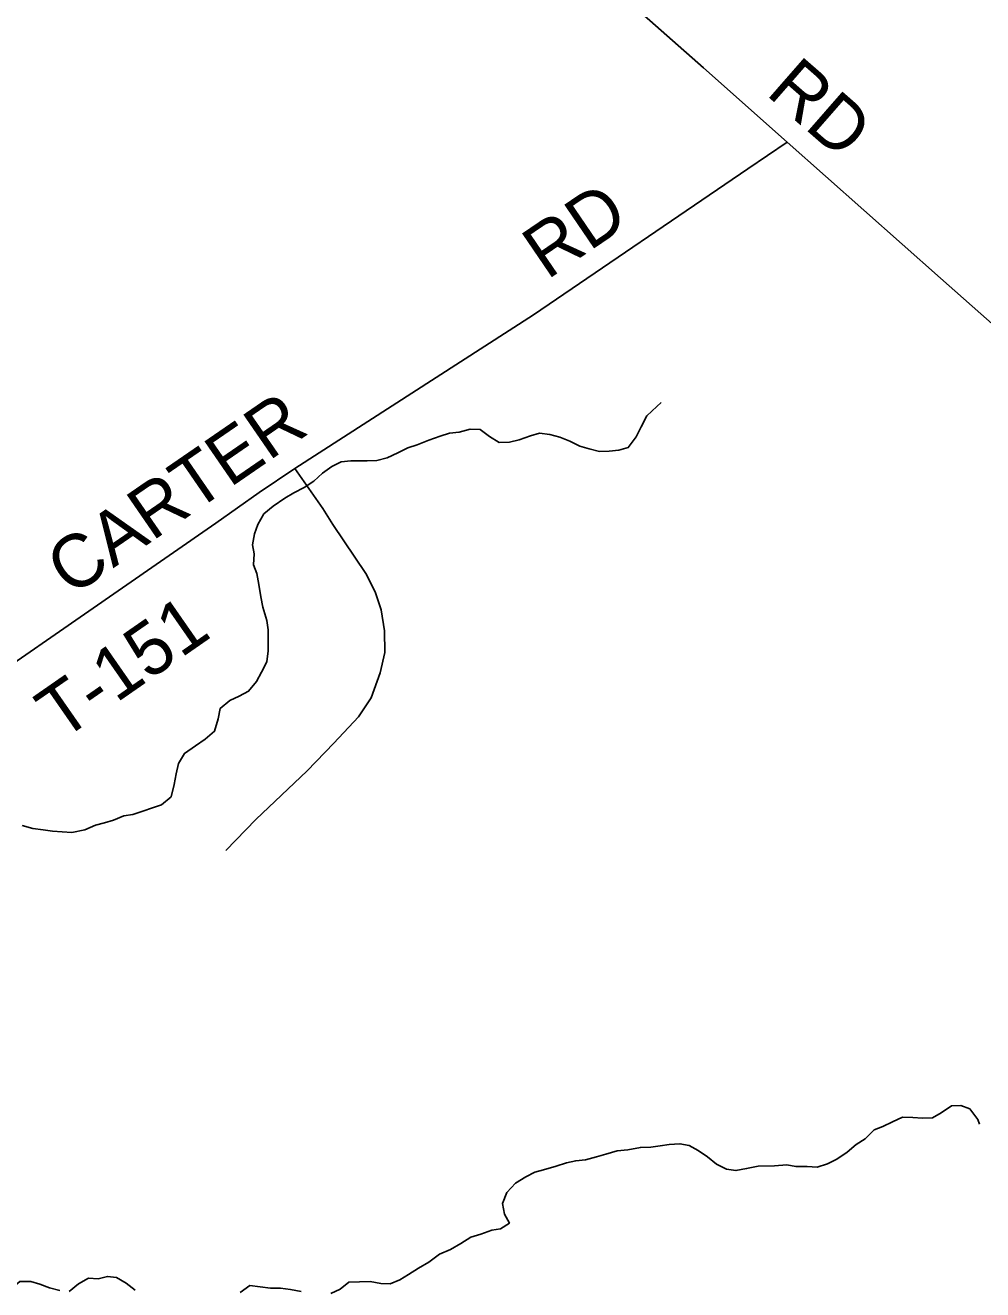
# Model space of a CAD drawing. Extents: x 114843 to 284848, y 317643 to 566895.
# Drawn here: x 136492 to 141921, y 405302 to 412474 of the extents above; entities that cross this region are included whole.
import ezdxf

# ---------------------------------------------------------------- set-up
doc = ezdxf.new("R2010")
doc.units = 0
for name, color, linetype in [('GM_X_County_Road', 7, 'Continuous'), ('GM_X_County_Road_Text', 7, 'Continuous'), ('GM_X_Minor_River', 7, 'Continuous'), ('GM_X_Township_Road', 7, 'Continuous'), ('GM_X_Township_Road_Text', 7, 'Continuous')]:
    doc.layers.add(name, color=color, linetype=linetype)

msp = doc.modelspace()

# ---------------------------------------------------------------- linework, layer by layer
at = {"layer": 'GM_X_County_Road'}
msp.add_lwpolyline([(137290, 415040.7), (137578.5, 414760.4), (138203.1, 414194), (138624.8, 413761.9), (139330.1, 413123.1), (140338.6, 412233), (140812.7, 411811.8), (141680.7, 411039.4), (143410.5, 409510.6), (144511.4, 408540.6), (144968.5, 408179), (145094, 408065), (145153.1, 407998.8), (145200.6, 407937.4), (145944.8, 406937.2), (146001.6, 406865.5)], dxfattribs=at)
at = {"layer": 'GM_X_Minor_River'}
for points in [[(136474.1, 407934.8), (136536, 407918.4), (136594, 407910), (136646, 407903.7), (136701.9, 407899.4), (136755.9, 407895), (136830, 407910.6), (136890.2, 407936.3), (136942.3, 407950.1), (136992.4, 407965.8), (137050.5, 407989.5), (137102.6, 407997.2), (137158.7, 408016.9), (137212.8, 408034.7), (137264.9, 408052.4), (137319.2, 408098.2), (137335.6, 408168.3), (137347.9, 408228.3), (137360.3, 408286.4), (137394.6, 408344.3), (137456.9, 408388.1), (137513.1, 408425.9), (137565.3, 408469.7), (137585.7, 408539.7), (137598.1, 408599.8), (137652.3, 408643.6), (137704.5, 408669.3), (137758.7, 408697.1), (137803, 408752.9), (137831.3, 408804.9), (137861.6, 408862.9), (137870, 408927), (137870.3, 408983.1), (137868.7, 409045.3), (137861, 409097.5), (137839.4, 409173.8), (137827.7, 409232), (137816.1, 409302.3), (137804.5, 409364.5), (137786.8, 409414.7), (137789.1, 409476.9), (137781.4, 409527), (137791.8, 409589.1), (137810.1, 409643.2), (137844.4, 409703.1), (137898.7, 409746.9), (137963, 409792.6), (138015.1, 409822.4), (138073.3, 409852.1), (138127.5, 409887.9), (138177.8, 409933.7), (138230, 409971.5), (138284.2, 409997.2), (138338.2, 410002.9), (138430.2, 410004.4), (138486.3, 410006), (138544.4, 410021.7), (138604.5, 410049.4), (138660.7, 410077.2), (138714.8, 410094.9), (138781, 410120.6), (138845.1, 410144.2), (138897.2, 410160), (138953.2, 410165.6), (139015.3, 410183.3), (139071.3, 410181), (139125.1, 410142.6), (139178.9, 410108.2), (139237, 410109.8), (139293, 410123.5), (139357.2, 410145.2), (139407.3, 410160.9), (139467.2, 410152.6), (139523.2, 410138.2), (139579, 410115.8), (139636.9, 410087.4), (139688.8, 410071), (139748.7, 410056.6), (139802.7, 410058.3), (139856.8, 410064), (139910.9, 410079.7), (139955.2, 410139.6), (139983.6, 410197.6), (140015.9, 410259.5), (140072.2, 410311.3), (140098.4, 410335.2)], [(141094, 406042.5), (141152.2, 406082.2), (141202.5, 406126), (141254.6, 406157.8), (141305, 406209.6), (141355.1, 406227.4), (141409.2, 406255.1), (141465.4, 406280.9), (141525.4, 406278.5), (141579.4, 406276.2), (141635.4, 406277.8), (141685.6, 406305.6), (141743.8, 406345.4), (141795.8, 406347), (141847.7, 406328.7), (141893.4, 406268.3), (141903.2, 406242.1)], [(138225.2, 405281.7), (138277.3, 405305.4), (138327.6, 405345.2), (138447.6, 405348.5), (138507.6, 405338.1), (138561.6, 405335.8), (138615.7, 405357.5), (138665.9, 405389.3), (138722.1, 405425.1), (138780.3, 405458.8), (138840.6, 405504.6), (138902.7, 405530.3), (138960.9, 405564), (139019.1, 405599.7), (139075.2, 405617.4), (139137.4, 405639.1), (139187.4, 405646.9), (139237.6, 405680.6), (139209.9, 405730.9), (139198.3, 405791.2), (139222.6, 405853.2), (139270.9, 405907), (139331.1, 405942.7), (139381.3, 405968.5), (139431.4, 405982.2), (139501.5, 406003.9), (139561.6, 406021.6), (139613.7, 406033.3), (139667.7, 406039), (139731.8, 406056.6), (139783.9, 406070.4), (139848.1, 406090), (139908.1, 406095.7), (139980.2, 406109.3), (140038.2, 406110.9), (140092.3, 406118.6), (140142.3, 406126.4), (140204.3, 406130), (140256.3, 406119.7), (140308.1, 406091.3), (140359.9, 406056.9), (140411.7, 406014.5), (140467.6, 405986.1), (140521.5, 405977.7), (140581.6, 405989.4), (140647.7, 406003), (140739.7, 406004.5), (140809.7, 406010.1), (140861.7, 406001.8), (140925.7, 406001.4), (140981.7, 405997), (141039.8, 406016.7), (141094, 406042.5)], [(136741, 405292.6), (136793.3, 405336.4), (136851.5, 405368.1), (136905.5, 405363.8), (136957.6, 405377.5), (137009.5, 405371.2), (137063.4, 405338.8), (137115.1, 405300.4)], [(136356.9, 405280.8), (136407, 405302.6), (136461.3, 405348.4), (136523.3, 405348), (136575.3, 405333.6), (136629.1, 405313.3), (136689.1, 405296.9)], [(137711.1, 405286.8), (137765.4, 405326.5), (137823.3, 405318.2), (137883.3, 405311.8), (137939.3, 405311.5), (137995.3, 405303.1), (138057.2, 405292.7)]]:
    msp.add_lwpolyline(points, dxfattribs=at)
at = {"layer": 'GM_X_Township_Road'}
for points in [[(136112.4, 408639.1), (137018.4, 409266.9), (137572.6, 409651.1), (137817.7, 409824.2), (138020.2, 409959.6), (139374.3, 410832.3), (140589, 411660.3), (140812.7, 411811.8)], [(137629.5, 407793.8), (137798.8, 407969.4), (138089.9, 408246), (138240.9, 408402.9), (138380.8, 408552.3), (138454.2, 408660.4), (138505.1, 408801.7), (138530.3, 408916.9), (138529.4, 409039.4), (138510, 409157.9), (138475.9, 409261.6), (138423.2, 409365.1), (138235.7, 409642), (138179.4, 409734.3), (138020.2, 409959.6)]]:
    msp.add_lwpolyline(points, dxfattribs=at)

# ---------------------------------------------------------------- texts
at = {"layer": 'GM_X_County_Road_Text'}
msp.add_text('RD', height=300.01, rotation=318.85763, dxfattribs=at).set_placement((140684.9, 412084.6))
at = {"layer": 'GM_X_Township_Road_Text'}
for s, rotation, p in [('RD', 34.23724, (139450.6, 411027)), ('CARTER', 34.53331, (136751.6, 409229.2)), ('T-151', 34.80467, (136696.2, 408411.4))]:
    msp.add_text(s, height=300.01, rotation=rotation, dxfattribs=at).set_placement(p)

doc.saveas('drawing.dxf')
